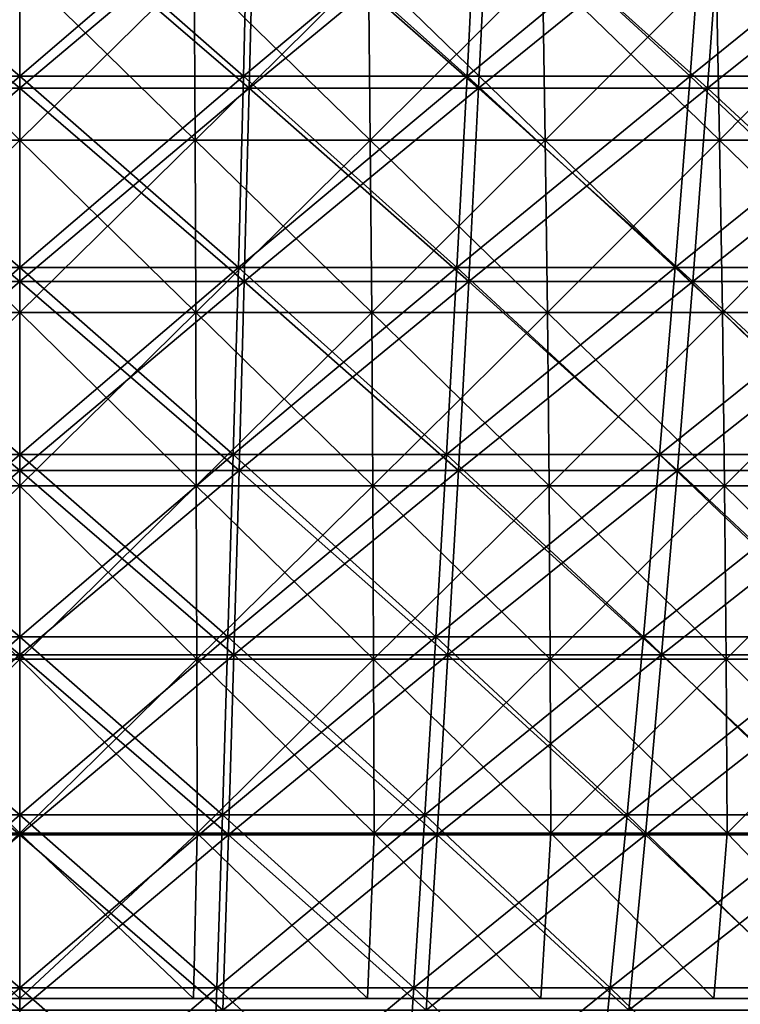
# Model space of a CAD drawing. Header units: millimetres. Extents: x -125 to 125, y -45 to 4025.
# Tile 580 of 656: x 0 to 9, y 3934 to 3947. Entities that reach past the tile are written whole.
import ezdxf

# ---------------------------------------------------------------- set-up
doc = ezdxf.new("R2010")
doc.units = ezdxf.units.MM
doc.header["$LTSCALE"] = 6.999206
for name, color, linetype in [('21', 7, 'CONTINUOUS'), ('22', 7, 'CONTINUOUS'), ('23', 7, 'CONTINUOUS'), ('24', 7, 'CONTINUOUS'), ('26', 7, 'CONTINUOUS'), ('27', 7, 'CONTINUOUS')]:
    doc.layers.add(name, color=color, linetype=linetype)

msp = doc.modelspace()

# ---------------------------------------------------------------- linework, layer by layer
at = {"layer": '21', "color": 7, "linetype": 'CONTINUOUS'}
for points in [[(-2.99, 3946.257, 97.034), (0, 3946.257, 97.08), (-3.052, 3948.828, 99.063), (-2.99, 3946.257, 97.034)], [(-3.052, 3948.828, 99.063), (0, 3946.257, 97.08), (0, 3948.828, 99.11), (-3.052, 3948.828, 99.063)], [(0, 3946.257, 97.08), (2.99, 3946.257, 97.034), (0, 3948.828, 99.11), (0, 3946.257, 97.08)], [(0, 3948.828, 99.11), (2.99, 3946.257, 97.034), (3.052, 3948.828, 99.063), (0, 3948.828, 99.11)], [(2.99, 3946.257, 97.034), (5.976, 3946.257, 96.896), (3.052, 3948.828, 99.063), (2.99, 3946.257, 97.034)], [(3.052, 3948.828, 99.063), (5.976, 3946.257, 96.896), (6.101, 3948.828, 98.922), (3.052, 3948.828, 99.063)], [(5.976, 3946.257, 96.896), (8.957, 3946.257, 96.666), (6.101, 3948.828, 98.922), (5.976, 3946.257, 96.896)], [(6.101, 3948.828, 98.922), (8.957, 3946.257, 96.666), (9.145, 3948.828, 98.687), (6.101, 3948.828, 98.922)], [(8.957, 3946.257, 96.666), (11.93, 3946.257, 96.344), (9.145, 3948.828, 98.687), (8.957, 3946.257, 96.666)], [(9.145, 3948.828, 98.687), (11.93, 3946.257, 96.344), (12.179, 3948.828, 98.359), (9.145, 3948.828, 98.687)], [(-2.925, 3943.739, 94.938), (0, 3943.739, 94.983), (-2.99, 3946.257, 97.034), (-2.925, 3943.739, 94.938)], [(-2.99, 3946.257, 97.034), (0, 3943.739, 94.983), (0, 3946.257, 97.08), (-2.99, 3946.257, 97.034)], [(0, 3943.739, 94.983), (2.925, 3943.739, 94.938), (0, 3946.257, 97.08), (0, 3943.739, 94.983)], [(0, 3946.257, 97.08), (2.925, 3943.739, 94.938), (2.99, 3946.257, 97.034), (0, 3946.257, 97.08)], [(2.925, 3943.739, 94.938), (5.847, 3943.739, 94.803), (2.99, 3946.257, 97.034), (2.925, 3943.739, 94.938)], [(2.99, 3946.257, 97.034), (5.847, 3943.739, 94.803), (5.976, 3946.257, 96.896), (2.99, 3946.257, 97.034)], [(5.847, 3943.739, 94.803), (8.764, 3943.739, 94.578), (5.976, 3946.257, 96.896), (5.847, 3943.739, 94.803)], [(5.976, 3946.257, 96.896), (8.764, 3943.739, 94.578), (8.957, 3946.257, 96.666), (5.976, 3946.257, 96.896)], [(8.764, 3943.739, 94.578), (11.672, 3943.739, 94.263), (8.957, 3946.257, 96.666), (8.764, 3943.739, 94.578)], [(8.957, 3946.257, 96.666), (11.672, 3943.739, 94.263), (11.93, 3946.257, 96.344), (8.957, 3946.257, 96.666)], [(-2.858, 3941.278, 92.776), (0, 3941.278, 92.82), (-2.925, 3943.739, 94.938), (-2.858, 3941.278, 92.776)], [(-2.925, 3943.739, 94.938), (0, 3941.278, 92.82), (0, 3943.739, 94.983), (-2.925, 3943.739, 94.938)], [(0, 3941.278, 92.82), (2.858, 3941.278, 92.776), (0, 3943.739, 94.983), (0, 3941.278, 92.82)], [(0, 3943.739, 94.983), (2.858, 3941.278, 92.776), (2.925, 3943.739, 94.938), (0, 3943.739, 94.983)], [(2.858, 3941.278, 92.776), (5.714, 3941.278, 92.644), (2.925, 3943.739, 94.938), (2.858, 3941.278, 92.776)], [(2.925, 3943.739, 94.938), (5.714, 3941.278, 92.644), (5.847, 3943.739, 94.803), (2.925, 3943.739, 94.938)], [(5.714, 3941.278, 92.644), (8.564, 3941.278, 92.424), (5.847, 3943.739, 94.803), (5.714, 3941.278, 92.644)], [(5.847, 3943.739, 94.803), (8.564, 3941.278, 92.424), (8.764, 3943.739, 94.578), (5.847, 3943.739, 94.803)], [(8.564, 3941.278, 92.424), (11.407, 3941.278, 92.117), (8.764, 3943.739, 94.578), (8.564, 3941.278, 92.424)], [(8.764, 3943.739, 94.578), (11.407, 3941.278, 92.117), (11.672, 3943.739, 94.263), (8.764, 3943.739, 94.578)], [(-2.79, 3938.874, 90.551), (0, 3938.874, 90.594), (-2.858, 3941.278, 92.776), (-2.79, 3938.874, 90.551)], [(-2.858, 3941.278, 92.776), (0, 3938.874, 90.594), (0, 3941.278, 92.82), (-2.858, 3941.278, 92.776)], [(0, 3938.874, 90.594), (2.79, 3938.874, 90.551), (0, 3941.278, 92.82), (0, 3938.874, 90.594)], [(0, 3941.278, 92.82), (2.79, 3938.874, 90.551), (2.858, 3941.278, 92.776), (0, 3941.278, 92.82)], [(2.79, 3938.874, 90.551), (5.577, 3938.874, 90.422), (2.858, 3941.278, 92.776), (2.79, 3938.874, 90.551)], [(2.858, 3941.278, 92.776), (5.577, 3938.874, 90.422), (5.714, 3941.278, 92.644), (2.858, 3941.278, 92.776)], [(5.577, 3938.874, 90.422), (8.359, 3938.874, 90.208), (5.714, 3941.278, 92.644), (5.577, 3938.874, 90.422)], [(5.714, 3941.278, 92.644), (8.359, 3938.874, 90.208), (8.564, 3941.278, 92.424), (5.714, 3941.278, 92.644)], [(8.359, 3938.874, 90.208), (11.133, 3938.874, 89.908), (8.564, 3941.278, 92.424), (8.359, 3938.874, 90.208)], [(8.564, 3941.278, 92.424), (11.133, 3938.874, 89.908), (11.407, 3941.278, 92.117), (8.564, 3941.278, 92.424)], [(-2.719, 3936.529, 88.264), (0, 3936.529, 88.306), (-2.79, 3938.874, 90.551), (-2.719, 3936.529, 88.264)], [(-2.79, 3938.874, 90.551), (0, 3936.529, 88.306), (0, 3938.874, 90.594), (-2.79, 3938.874, 90.551)], [(0, 3936.529, 88.306), (2.719, 3936.529, 88.264), (0, 3938.874, 90.594), (0, 3936.529, 88.306)], [(0, 3938.874, 90.594), (2.719, 3936.529, 88.264), (2.79, 3938.874, 90.551), (0, 3938.874, 90.594)], [(2.719, 3936.529, 88.264), (5.436, 3936.529, 88.138), (2.79, 3938.874, 90.551), (2.719, 3936.529, 88.264)], [(2.79, 3938.874, 90.551), (5.436, 3936.529, 88.138), (5.577, 3938.874, 90.422), (2.79, 3938.874, 90.551)], [(5.436, 3936.529, 88.138), (8.148, 3936.529, 87.929), (5.577, 3938.874, 90.422), (5.436, 3936.529, 88.138)], [(5.577, 3938.874, 90.422), (8.148, 3936.529, 87.929), (8.359, 3938.874, 90.208), (5.577, 3938.874, 90.422)], [(8.148, 3936.529, 87.929), (10.852, 3936.529, 87.636), (8.359, 3938.874, 90.208), (8.148, 3936.529, 87.929)], [(8.359, 3938.874, 90.208), (10.852, 3936.529, 87.636), (11.133, 3938.874, 89.908), (8.359, 3938.874, 90.208)], [(-2.647, 3934.245, 85.916), (0, 3934.245, 85.957), (-2.719, 3936.529, 88.264), (-2.647, 3934.245, 85.916)], [(-2.719, 3936.529, 88.264), (0, 3934.245, 85.957), (0, 3936.529, 88.306), (-2.719, 3936.529, 88.264)], [(0, 3934.245, 85.957), (2.647, 3934.245, 85.916), (0, 3936.529, 88.306), (0, 3934.245, 85.957)], [(0, 3936.529, 88.306), (2.647, 3934.245, 85.916), (2.719, 3936.529, 88.264), (0, 3936.529, 88.306)], [(2.647, 3934.245, 85.916), (5.292, 3934.245, 85.794), (2.719, 3936.529, 88.264), (2.647, 3934.245, 85.916)], [(2.719, 3936.529, 88.264), (5.292, 3934.245, 85.794), (5.436, 3936.529, 88.138), (2.719, 3936.529, 88.264)], [(5.292, 3934.245, 85.794), (7.931, 3934.245, 85.59), (5.436, 3936.529, 88.138), (5.292, 3934.245, 85.794)], [(5.436, 3936.529, 88.138), (7.931, 3934.245, 85.59), (8.148, 3936.529, 87.929), (5.436, 3936.529, 88.138)], [(7.931, 3934.245, 85.59), (10.563, 3934.245, 85.305), (8.148, 3936.529, 87.929), (7.931, 3934.245, 85.59)], [(8.148, 3936.529, 87.929), (10.563, 3934.245, 85.305), (10.852, 3936.529, 87.636), (8.148, 3936.529, 87.929)]]:
    msp.add_3dface(points, dxfattribs=at)
at = {"layer": '22', "color": 7, "linetype": 'CONTINUOUS'}
for points in [[(0, 3948.828, -99.11), (-2.99, 3946.257, -97.034), (-3.052, 3948.828, -99.063), (0, 3948.828, -99.11)], [(0, 3946.257, -97.08), (-2.99, 3946.257, -97.034), (0, 3948.828, -99.11), (0, 3946.257, -97.08)], [(2.99, 3946.257, -97.034), (0, 3946.257, -97.08), (3.052, 3948.828, -99.063), (2.99, 3946.257, -97.034)], [(3.052, 3948.828, -99.063), (0, 3946.257, -97.08), (0, 3948.828, -99.11), (3.052, 3948.828, -99.063)], [(5.976, 3946.257, -96.896), (2.99, 3946.257, -97.034), (6.101, 3948.828, -98.922), (5.976, 3946.257, -96.896)], [(6.101, 3948.828, -98.922), (2.99, 3946.257, -97.034), (3.052, 3948.828, -99.063), (6.101, 3948.828, -98.922)], [(8.957, 3946.257, -96.666), (5.976, 3946.257, -96.896), (9.145, 3948.828, -98.687), (8.957, 3946.257, -96.666)], [(9.145, 3948.828, -98.687), (5.976, 3946.257, -96.896), (6.101, 3948.828, -98.922), (9.145, 3948.828, -98.687)], [(11.93, 3946.257, -96.344), (8.957, 3946.257, -96.666), (12.179, 3948.828, -98.359), (11.93, 3946.257, -96.344)], [(12.179, 3948.828, -98.359), (8.957, 3946.257, -96.666), (9.145, 3948.828, -98.687), (12.179, 3948.828, -98.359)], [(0, 3946.257, -97.08), (-2.925, 3943.739, -94.938), (-2.99, 3946.257, -97.034), (0, 3946.257, -97.08)], [(0, 3943.739, -94.983), (-2.925, 3943.739, -94.938), (0, 3946.257, -97.08), (0, 3943.739, -94.983)], [(2.925, 3943.739, -94.938), (0, 3943.739, -94.983), (2.99, 3946.257, -97.034), (2.925, 3943.739, -94.938)], [(2.99, 3946.257, -97.034), (0, 3943.739, -94.983), (0, 3946.257, -97.08), (2.99, 3946.257, -97.034)], [(5.847, 3943.739, -94.803), (2.925, 3943.739, -94.938), (5.976, 3946.257, -96.896), (5.847, 3943.739, -94.803)], [(5.976, 3946.257, -96.896), (2.925, 3943.739, -94.938), (2.99, 3946.257, -97.034), (5.976, 3946.257, -96.896)], [(8.764, 3943.739, -94.578), (5.847, 3943.739, -94.803), (8.957, 3946.257, -96.666), (8.764, 3943.739, -94.578)], [(8.957, 3946.257, -96.666), (5.847, 3943.739, -94.803), (5.976, 3946.257, -96.896), (8.957, 3946.257, -96.666)], [(11.672, 3943.739, -94.263), (8.764, 3943.739, -94.578), (11.93, 3946.257, -96.344), (11.672, 3943.739, -94.263)], [(11.93, 3946.257, -96.344), (8.764, 3943.739, -94.578), (8.957, 3946.257, -96.666), (11.93, 3946.257, -96.344)], [(0, 3943.739, -94.983), (-2.858, 3941.278, -92.776), (-2.925, 3943.739, -94.938), (0, 3943.739, -94.983)], [(0, 3941.278, -92.82), (-2.858, 3941.278, -92.776), (0, 3943.739, -94.983), (0, 3941.278, -92.82)], [(2.858, 3941.278, -92.776), (0, 3941.278, -92.82), (2.925, 3943.739, -94.938), (2.858, 3941.278, -92.776)], [(2.925, 3943.739, -94.938), (0, 3941.278, -92.82), (0, 3943.739, -94.983), (2.925, 3943.739, -94.938)], [(5.714, 3941.278, -92.644), (2.858, 3941.278, -92.776), (5.847, 3943.739, -94.803), (5.714, 3941.278, -92.644)], [(5.847, 3943.739, -94.803), (2.858, 3941.278, -92.776), (2.925, 3943.739, -94.938), (5.847, 3943.739, -94.803)], [(8.564, 3941.278, -92.424), (5.714, 3941.278, -92.644), (8.764, 3943.739, -94.578), (8.564, 3941.278, -92.424)], [(8.764, 3943.739, -94.578), (5.714, 3941.278, -92.644), (5.847, 3943.739, -94.803), (8.764, 3943.739, -94.578)], [(11.407, 3941.278, -92.117), (8.564, 3941.278, -92.424), (11.672, 3943.739, -94.263), (11.407, 3941.278, -92.117)], [(11.672, 3943.739, -94.263), (8.564, 3941.278, -92.424), (8.764, 3943.739, -94.578), (11.672, 3943.739, -94.263)], [(0, 3941.278, -92.82), (-2.79, 3938.874, -90.551), (-2.858, 3941.278, -92.776), (0, 3941.278, -92.82)], [(0, 3938.874, -90.594), (-2.79, 3938.874, -90.551), (0, 3941.278, -92.82), (0, 3938.874, -90.594)], [(2.79, 3938.874, -90.551), (0, 3938.874, -90.594), (2.858, 3941.278, -92.776), (2.79, 3938.874, -90.551)], [(2.858, 3941.278, -92.776), (0, 3938.874, -90.594), (0, 3941.278, -92.82), (2.858, 3941.278, -92.776)], [(5.577, 3938.874, -90.422), (2.79, 3938.874, -90.551), (5.714, 3941.278, -92.644), (5.577, 3938.874, -90.422)], [(5.714, 3941.278, -92.644), (2.79, 3938.874, -90.551), (2.858, 3941.278, -92.776), (5.714, 3941.278, -92.644)], [(8.359, 3938.874, -90.208), (5.577, 3938.874, -90.422), (8.564, 3941.278, -92.424), (8.359, 3938.874, -90.208)], [(8.564, 3941.278, -92.424), (5.577, 3938.874, -90.422), (5.714, 3941.278, -92.644), (8.564, 3941.278, -92.424)], [(11.133, 3938.874, -89.908), (8.359, 3938.874, -90.208), (11.407, 3941.278, -92.117), (11.133, 3938.874, -89.908)], [(11.407, 3941.278, -92.117), (8.359, 3938.874, -90.208), (8.564, 3941.278, -92.424), (11.407, 3941.278, -92.117)], [(0, 3938.874, -90.594), (-2.719, 3936.529, -88.264), (-2.79, 3938.874, -90.551), (0, 3938.874, -90.594)], [(0, 3936.529, -88.306), (-2.719, 3936.529, -88.264), (0, 3938.874, -90.594), (0, 3936.529, -88.306)], [(2.719, 3936.529, -88.264), (0, 3936.529, -88.306), (2.79, 3938.874, -90.551), (2.719, 3936.529, -88.264)], [(2.79, 3938.874, -90.551), (0, 3936.529, -88.306), (0, 3938.874, -90.594), (2.79, 3938.874, -90.551)], [(5.436, 3936.529, -88.138), (2.719, 3936.529, -88.264), (5.577, 3938.874, -90.422), (5.436, 3936.529, -88.138)], [(5.577, 3938.874, -90.422), (2.719, 3936.529, -88.264), (2.79, 3938.874, -90.551), (5.577, 3938.874, -90.422)], [(8.148, 3936.529, -87.929), (5.436, 3936.529, -88.138), (8.359, 3938.874, -90.208), (8.148, 3936.529, -87.929)], [(8.359, 3938.874, -90.208), (5.436, 3936.529, -88.138), (5.577, 3938.874, -90.422), (8.359, 3938.874, -90.208)], [(10.852, 3936.529, -87.636), (8.148, 3936.529, -87.929), (11.133, 3938.874, -89.908), (10.852, 3936.529, -87.636)], [(11.133, 3938.874, -89.908), (8.148, 3936.529, -87.929), (8.359, 3938.874, -90.208), (11.133, 3938.874, -89.908)], [(0, 3936.529, -88.306), (-2.647, 3934.245, -85.916), (-2.719, 3936.529, -88.264), (0, 3936.529, -88.306)], [(0, 3934.245, -85.957), (-2.647, 3934.245, -85.916), (0, 3936.529, -88.306), (0, 3934.245, -85.957)], [(2.647, 3934.245, -85.916), (0, 3934.245, -85.957), (2.719, 3936.529, -88.264), (2.647, 3934.245, -85.916)], [(2.719, 3936.529, -88.264), (0, 3934.245, -85.957), (0, 3936.529, -88.306), (2.719, 3936.529, -88.264)], [(5.292, 3934.245, -85.794), (2.647, 3934.245, -85.916), (5.436, 3936.529, -88.138), (5.292, 3934.245, -85.794)], [(5.436, 3936.529, -88.138), (2.647, 3934.245, -85.916), (2.719, 3936.529, -88.264), (5.436, 3936.529, -88.138)], [(7.931, 3934.245, -85.59), (5.292, 3934.245, -85.794), (8.148, 3936.529, -87.929), (7.931, 3934.245, -85.59)], [(8.148, 3936.529, -87.929), (5.292, 3934.245, -85.794), (5.436, 3936.529, -88.138), (8.148, 3936.529, -87.929)], [(10.563, 3934.245, -85.305), (7.931, 3934.245, -85.59), (10.852, 3936.529, -87.636), (10.563, 3934.245, -85.305)], [(10.852, 3936.529, -87.636), (7.931, 3934.245, -85.59), (8.148, 3936.529, -87.929), (10.852, 3936.529, -87.636)]]:
    msp.add_3dface(points, dxfattribs=at)
at = {"layer": '23', "color": 7, "linetype": 'CONTINUOUS'}
for points in [[(-2.914, 3946.417, -94.579), (0, 3946.417, -94.624), (-2.977, 3948.967, -96.639), (-2.914, 3946.417, -94.579)], [(-2.977, 3948.967, -96.639), (0, 3946.417, -94.624), (0, 3948.967, -96.685), (-2.977, 3948.967, -96.639)], [(0, 3946.417, -94.624), (2.914, 3946.417, -94.579), (0, 3948.967, -96.685), (0, 3946.417, -94.624)], [(0, 3948.967, -96.685), (2.914, 3946.417, -94.579), (2.977, 3948.967, -96.639), (0, 3948.967, -96.685)], [(2.914, 3946.417, -94.579), (5.825, 3946.417, -94.444), (2.977, 3948.967, -96.639), (2.914, 3946.417, -94.579)], [(2.977, 3948.967, -96.639), (5.825, 3946.417, -94.444), (5.952, 3948.967, -96.501), (2.977, 3948.967, -96.639)], [(5.825, 3946.417, -94.444), (8.731, 3946.417, -94.22), (5.952, 3948.967, -96.501), (5.825, 3946.417, -94.444)], [(5.952, 3948.967, -96.501), (8.731, 3946.417, -94.22), (8.921, 3948.967, -96.272), (5.952, 3948.967, -96.501)], [(8.731, 3946.417, -94.22), (11.628, 3946.417, -93.907), (8.921, 3948.967, -96.272), (8.731, 3946.417, -94.22)], [(8.921, 3948.967, -96.272), (11.628, 3946.417, -93.907), (11.881, 3948.967, -95.952), (8.921, 3948.967, -96.272)], [(-2.848, 3943.923, -92.452), (0, 3943.923, -92.496), (-2.914, 3946.417, -94.579), (-2.848, 3943.923, -92.452)], [(-2.914, 3946.417, -94.579), (0, 3943.923, -92.496), (0, 3946.417, -94.624), (-2.914, 3946.417, -94.579)], [(0, 3943.923, -92.496), (2.848, 3943.923, -92.452), (0, 3946.417, -94.624), (0, 3943.923, -92.496)], [(0, 3946.417, -94.624), (2.848, 3943.923, -92.452), (2.914, 3946.417, -94.579), (0, 3946.417, -94.624)], [(2.848, 3943.923, -92.452), (5.694, 3943.923, -92.32), (2.914, 3946.417, -94.579), (2.848, 3943.923, -92.452)], [(2.914, 3946.417, -94.579), (5.694, 3943.923, -92.32), (5.825, 3946.417, -94.444), (2.914, 3946.417, -94.579)], [(5.694, 3943.923, -92.32), (8.534, 3943.923, -92.101), (5.825, 3946.417, -94.444), (5.694, 3943.923, -92.32)], [(5.825, 3946.417, -94.444), (8.534, 3943.923, -92.101), (8.731, 3946.417, -94.22), (5.825, 3946.417, -94.444)], [(8.534, 3943.923, -92.101), (11.367, 3943.923, -91.795), (8.731, 3946.417, -94.22), (8.534, 3943.923, -92.101)], [(8.731, 3946.417, -94.22), (11.367, 3943.923, -91.795), (11.628, 3946.417, -93.907), (8.731, 3946.417, -94.22)], [(-2.781, 3941.486, -90.259), (0, 3941.486, -90.302), (-2.848, 3943.923, -92.452), (-2.781, 3941.486, -90.259)], [(-2.848, 3943.923, -92.452), (0, 3941.486, -90.302), (0, 3943.923, -92.496), (-2.848, 3943.923, -92.452)], [(0, 3941.486, -90.302), (2.781, 3941.486, -90.259), (0, 3943.923, -92.496), (0, 3941.486, -90.302)], [(0, 3943.923, -92.496), (2.781, 3941.486, -90.259), (2.848, 3943.923, -92.452), (0, 3943.923, -92.496)], [(2.781, 3941.486, -90.259), (5.559, 3941.486, -90.13), (2.848, 3943.923, -92.452), (2.781, 3941.486, -90.259)], [(2.848, 3943.923, -92.452), (5.559, 3941.486, -90.13), (5.694, 3943.923, -92.32), (2.848, 3943.923, -92.452)], [(5.559, 3941.486, -90.13), (8.332, 3941.486, -89.917), (5.694, 3943.923, -92.32), (5.559, 3941.486, -90.13)], [(5.694, 3943.923, -92.32), (8.332, 3941.486, -89.917), (8.534, 3943.923, -92.101), (5.694, 3943.923, -92.32)], [(8.332, 3941.486, -89.917), (11.097, 3941.486, -89.617), (8.534, 3943.923, -92.101), (8.332, 3941.486, -89.917)], [(8.534, 3943.923, -92.101), (11.097, 3941.486, -89.617), (11.367, 3943.923, -91.795), (8.534, 3943.923, -92.101)], [(-2.711, 3939.109, -88.002), (0, 3939.109, -88.044), (-2.781, 3941.486, -90.259), (-2.711, 3939.109, -88.002)], [(-2.781, 3941.486, -90.259), (0, 3939.109, -88.044), (0, 3941.486, -90.302), (-2.781, 3941.486, -90.259)], [(0, 3939.109, -88.044), (2.711, 3939.109, -88.002), (0, 3941.486, -90.302), (0, 3939.109, -88.044)], [(0, 3941.486, -90.302), (2.711, 3939.109, -88.002), (2.781, 3941.486, -90.259), (0, 3941.486, -90.302)], [(2.711, 3939.109, -88.002), (5.42, 3939.109, -87.877), (2.781, 3941.486, -90.259), (2.711, 3939.109, -88.002)], [(2.781, 3941.486, -90.259), (5.42, 3939.109, -87.877), (5.559, 3941.486, -90.13), (2.781, 3941.486, -90.259)], [(5.42, 3939.109, -87.877), (8.124, 3939.109, -87.668), (5.559, 3941.486, -90.13), (5.42, 3939.109, -87.877)], [(5.559, 3941.486, -90.13), (8.124, 3939.109, -87.668), (8.332, 3941.486, -89.917), (5.559, 3941.486, -90.13)], [(8.124, 3939.109, -87.668), (10.82, 3939.109, -87.376), (8.332, 3941.486, -89.917), (8.124, 3939.109, -87.668)], [(8.332, 3941.486, -89.917), (10.82, 3939.109, -87.376), (11.097, 3941.486, -89.617), (8.332, 3941.486, -89.917)], [(-2.64, 3936.793, -85.682), (0, 3936.793, -85.723), (-2.711, 3939.109, -88.002), (-2.64, 3936.793, -85.682)], [(-2.711, 3939.109, -88.002), (0, 3936.793, -85.723), (0, 3939.109, -88.044), (-2.711, 3939.109, -88.002)], [(0, 3936.793, -85.723), (2.64, 3936.793, -85.682), (0, 3939.109, -88.044), (0, 3936.793, -85.723)], [(0, 3939.109, -88.044), (2.64, 3936.793, -85.682), (2.711, 3939.109, -88.002), (0, 3939.109, -88.044)], [(2.64, 3936.793, -85.682), (5.277, 3936.793, -85.56), (2.711, 3939.109, -88.002), (2.64, 3936.793, -85.682)], [(2.711, 3939.109, -88.002), (5.277, 3936.793, -85.56), (5.42, 3939.109, -87.877), (2.711, 3939.109, -88.002)], [(5.277, 3936.793, -85.56), (7.91, 3936.793, -85.357), (5.42, 3939.109, -87.877), (5.277, 3936.793, -85.56)], [(5.42, 3939.109, -87.877), (7.91, 3936.793, -85.357), (8.124, 3939.109, -87.668), (5.42, 3939.109, -87.877)], [(7.91, 3936.793, -85.357), (10.534, 3936.793, -85.073), (8.124, 3939.109, -87.668), (7.91, 3936.793, -85.357)], [(8.124, 3939.109, -87.668), (10.534, 3936.793, -85.073), (10.82, 3939.109, -87.376), (8.124, 3939.109, -87.668)], [(-2.567, 3934.539, -83.302), (0, 3934.539, -83.342), (-2.64, 3936.793, -85.682), (-2.567, 3934.539, -83.302)], [(-2.64, 3936.793, -85.682), (0, 3934.539, -83.342), (0, 3936.793, -85.723), (-2.64, 3936.793, -85.682)], [(0, 3934.539, -83.342), (2.567, 3934.539, -83.302), (0, 3936.793, -85.723), (0, 3934.539, -83.342)], [(0, 3936.793, -85.723), (2.567, 3934.539, -83.302), (2.64, 3936.793, -85.682), (0, 3936.793, -85.723)], [(2.567, 3934.539, -83.302), (5.131, 3934.539, -83.183), (2.64, 3936.793, -85.682), (2.567, 3934.539, -83.302)], [(2.64, 3936.793, -85.682), (5.131, 3934.539, -83.183), (5.277, 3936.793, -85.56), (2.64, 3936.793, -85.682)], [(5.131, 3934.539, -83.183), (7.69, 3934.539, -82.986), (5.277, 3936.793, -85.56), (5.131, 3934.539, -83.183)], [(5.277, 3936.793, -85.56), (7.69, 3934.539, -82.986), (7.91, 3936.793, -85.357), (5.277, 3936.793, -85.56)], [(7.69, 3934.539, -82.986), (10.242, 3934.539, -82.71), (7.91, 3936.793, -85.357), (7.69, 3934.539, -82.986)], [(7.91, 3936.793, -85.357), (10.242, 3934.539, -82.71), (10.534, 3936.793, -85.073), (7.91, 3936.793, -85.357)], [(-2.491, 3932.35, -80.862), (0, 3932.35, -80.901), (-2.567, 3934.539, -83.302), (-2.491, 3932.35, -80.862)], [(-2.567, 3934.539, -83.302), (0, 3932.35, -80.901), (0, 3934.539, -83.342), (-2.567, 3934.539, -83.302)], [(0, 3932.35, -80.901), (2.491, 3932.35, -80.862), (0, 3934.539, -83.342), (0, 3932.35, -80.901)], [(0, 3934.539, -83.342), (2.491, 3932.35, -80.862), (2.567, 3934.539, -83.302), (0, 3934.539, -83.342)], [(2.491, 3932.35, -80.862), (4.98, 3932.35, -80.747), (2.567, 3934.539, -83.302), (2.491, 3932.35, -80.862)], [(2.567, 3934.539, -83.302), (4.98, 3932.35, -80.747), (5.131, 3934.539, -83.183), (2.567, 3934.539, -83.302)], [(4.98, 3932.35, -80.747), (7.465, 3932.35, -80.556), (5.131, 3934.539, -83.183), (4.98, 3932.35, -80.747)], [(5.131, 3934.539, -83.183), (7.465, 3932.35, -80.556), (7.69, 3934.539, -82.986), (5.131, 3934.539, -83.183)], [(7.465, 3932.35, -80.556), (9.942, 3932.35, -80.288), (7.69, 3934.539, -82.986), (7.465, 3932.35, -80.556)], [(7.69, 3934.539, -82.986), (9.942, 3932.35, -80.288), (10.242, 3934.539, -82.71), (7.69, 3934.539, -82.986)]]:
    msp.add_3dface(points, dxfattribs=at)
at = {"layer": '24', "color": 7, "linetype": 'CONTINUOUS'}
for points in [[(0, 3948.967, 96.685), (-2.914, 3946.417, 94.579), (-2.977, 3948.967, 96.639), (0, 3948.967, 96.685)], [(0, 3946.417, 94.624), (-2.914, 3946.417, 94.579), (0, 3948.967, 96.685), (0, 3946.417, 94.624)], [(2.914, 3946.417, 94.579), (0, 3946.417, 94.624), (2.977, 3948.967, 96.639), (2.914, 3946.417, 94.579)], [(2.977, 3948.967, 96.639), (0, 3946.417, 94.624), (0, 3948.967, 96.685), (2.977, 3948.967, 96.639)], [(5.825, 3946.417, 94.444), (2.914, 3946.417, 94.579), (5.952, 3948.967, 96.501), (5.825, 3946.417, 94.444)], [(5.952, 3948.967, 96.501), (2.914, 3946.417, 94.579), (2.977, 3948.967, 96.639), (5.952, 3948.967, 96.501)], [(8.731, 3946.417, 94.22), (5.825, 3946.417, 94.444), (8.921, 3948.967, 96.272), (8.731, 3946.417, 94.22)], [(8.921, 3948.967, 96.272), (5.825, 3946.417, 94.444), (5.952, 3948.967, 96.501), (8.921, 3948.967, 96.272)], [(11.628, 3946.417, 93.907), (8.731, 3946.417, 94.22), (11.881, 3948.967, 95.952), (11.628, 3946.417, 93.907)], [(11.881, 3948.967, 95.952), (8.731, 3946.417, 94.22), (8.921, 3948.967, 96.272), (11.881, 3948.967, 95.952)], [(0, 3946.417, 94.624), (-2.848, 3943.923, 92.452), (-2.914, 3946.417, 94.579), (0, 3946.417, 94.624)], [(0, 3943.923, 92.496), (-2.848, 3943.923, 92.452), (0, 3946.417, 94.624), (0, 3943.923, 92.496)], [(2.848, 3943.923, 92.452), (0, 3943.923, 92.496), (2.914, 3946.417, 94.579), (2.848, 3943.923, 92.452)], [(2.914, 3946.417, 94.579), (0, 3943.923, 92.496), (0, 3946.417, 94.624), (2.914, 3946.417, 94.579)], [(5.694, 3943.923, 92.32), (2.848, 3943.923, 92.452), (5.825, 3946.417, 94.444), (5.694, 3943.923, 92.32)], [(5.825, 3946.417, 94.444), (2.848, 3943.923, 92.452), (2.914, 3946.417, 94.579), (5.825, 3946.417, 94.444)], [(8.534, 3943.923, 92.101), (5.694, 3943.923, 92.32), (8.731, 3946.417, 94.22), (8.534, 3943.923, 92.101)], [(8.731, 3946.417, 94.22), (5.694, 3943.923, 92.32), (5.825, 3946.417, 94.444), (8.731, 3946.417, 94.22)], [(11.367, 3943.923, 91.795), (8.534, 3943.923, 92.101), (11.628, 3946.417, 93.907), (11.367, 3943.923, 91.795)], [(11.628, 3946.417, 93.907), (8.534, 3943.923, 92.101), (8.731, 3946.417, 94.22), (11.628, 3946.417, 93.907)], [(0, 3943.923, 92.496), (-2.781, 3941.486, 90.259), (-2.848, 3943.923, 92.452), (0, 3943.923, 92.496)], [(0, 3941.486, 90.302), (-2.781, 3941.486, 90.259), (0, 3943.923, 92.496), (0, 3941.486, 90.302)], [(2.781, 3941.486, 90.259), (0, 3941.486, 90.302), (2.848, 3943.923, 92.452), (2.781, 3941.486, 90.259)], [(2.848, 3943.923, 92.452), (0, 3941.486, 90.302), (0, 3943.923, 92.496), (2.848, 3943.923, 92.452)], [(5.559, 3941.486, 90.13), (2.781, 3941.486, 90.259), (5.694, 3943.923, 92.32), (5.559, 3941.486, 90.13)], [(5.694, 3943.923, 92.32), (2.781, 3941.486, 90.259), (2.848, 3943.923, 92.452), (5.694, 3943.923, 92.32)], [(8.332, 3941.486, 89.917), (5.559, 3941.486, 90.13), (8.534, 3943.923, 92.101), (8.332, 3941.486, 89.917)], [(8.534, 3943.923, 92.101), (5.559, 3941.486, 90.13), (5.694, 3943.923, 92.32), (8.534, 3943.923, 92.101)], [(11.097, 3941.486, 89.617), (8.332, 3941.486, 89.917), (11.367, 3943.923, 91.795), (11.097, 3941.486, 89.617)], [(11.367, 3943.923, 91.795), (8.332, 3941.486, 89.917), (8.534, 3943.923, 92.101), (11.367, 3943.923, 91.795)], [(0, 3941.486, 90.302), (-2.711, 3939.109, 88.002), (-2.781, 3941.486, 90.259), (0, 3941.486, 90.302)], [(0, 3939.109, 88.044), (-2.711, 3939.109, 88.002), (0, 3941.486, 90.302), (0, 3939.109, 88.044)], [(2.711, 3939.109, 88.002), (0, 3939.109, 88.044), (2.781, 3941.486, 90.259), (2.711, 3939.109, 88.002)], [(2.781, 3941.486, 90.259), (0, 3939.109, 88.044), (0, 3941.486, 90.302), (2.781, 3941.486, 90.259)], [(5.42, 3939.109, 87.877), (2.711, 3939.109, 88.002), (5.559, 3941.486, 90.13), (5.42, 3939.109, 87.877)], [(5.559, 3941.486, 90.13), (2.711, 3939.109, 88.002), (2.781, 3941.486, 90.259), (5.559, 3941.486, 90.13)], [(8.124, 3939.109, 87.668), (5.42, 3939.109, 87.877), (8.332, 3941.486, 89.917), (8.124, 3939.109, 87.668)], [(8.332, 3941.486, 89.917), (5.42, 3939.109, 87.877), (5.559, 3941.486, 90.13), (8.332, 3941.486, 89.917)], [(10.82, 3939.109, 87.376), (8.124, 3939.109, 87.668), (11.097, 3941.486, 89.617), (10.82, 3939.109, 87.376)], [(11.097, 3941.486, 89.617), (8.124, 3939.109, 87.668), (8.332, 3941.486, 89.917), (11.097, 3941.486, 89.617)], [(0, 3939.109, 88.044), (-2.64, 3936.793, 85.682), (-2.711, 3939.109, 88.002), (0, 3939.109, 88.044)], [(0, 3936.793, 85.723), (-2.64, 3936.793, 85.682), (0, 3939.109, 88.044), (0, 3936.793, 85.723)], [(2.64, 3936.793, 85.682), (0, 3936.793, 85.723), (2.711, 3939.109, 88.002), (2.64, 3936.793, 85.682)], [(2.711, 3939.109, 88.002), (0, 3936.793, 85.723), (0, 3939.109, 88.044), (2.711, 3939.109, 88.002)], [(5.277, 3936.793, 85.56), (2.64, 3936.793, 85.682), (5.42, 3939.109, 87.877), (5.277, 3936.793, 85.56)], [(5.42, 3939.109, 87.877), (2.64, 3936.793, 85.682), (2.711, 3939.109, 88.002), (5.42, 3939.109, 87.877)], [(7.91, 3936.793, 85.357), (5.277, 3936.793, 85.56), (8.124, 3939.109, 87.668), (7.91, 3936.793, 85.357)], [(8.124, 3939.109, 87.668), (5.277, 3936.793, 85.56), (5.42, 3939.109, 87.877), (8.124, 3939.109, 87.668)], [(10.534, 3936.793, 85.073), (7.91, 3936.793, 85.357), (10.82, 3939.109, 87.376), (10.534, 3936.793, 85.073)], [(10.82, 3939.109, 87.376), (7.91, 3936.793, 85.357), (8.124, 3939.109, 87.668), (10.82, 3939.109, 87.376)], [(0, 3936.793, 85.723), (-2.567, 3934.539, 83.302), (-2.64, 3936.793, 85.682), (0, 3936.793, 85.723)], [(0, 3934.539, 83.342), (-2.567, 3934.539, 83.302), (0, 3936.793, 85.723), (0, 3934.539, 83.342)], [(2.567, 3934.539, 83.302), (0, 3934.539, 83.342), (2.64, 3936.793, 85.682), (2.567, 3934.539, 83.302)], [(2.64, 3936.793, 85.682), (0, 3934.539, 83.342), (0, 3936.793, 85.723), (2.64, 3936.793, 85.682)], [(5.131, 3934.539, 83.183), (2.567, 3934.539, 83.302), (5.277, 3936.793, 85.56), (5.131, 3934.539, 83.183)], [(5.277, 3936.793, 85.56), (2.567, 3934.539, 83.302), (2.64, 3936.793, 85.682), (5.277, 3936.793, 85.56)], [(7.69, 3934.539, 82.986), (5.131, 3934.539, 83.183), (7.91, 3936.793, 85.357), (7.69, 3934.539, 82.986)], [(7.91, 3936.793, 85.357), (5.131, 3934.539, 83.183), (5.277, 3936.793, 85.56), (7.91, 3936.793, 85.357)], [(10.242, 3934.539, 82.71), (7.69, 3934.539, 82.986), (10.534, 3936.793, 85.073), (10.242, 3934.539, 82.71)], [(10.534, 3936.793, 85.073), (7.69, 3934.539, 82.986), (7.91, 3936.793, 85.357), (10.534, 3936.793, 85.073)], [(0, 3934.539, 83.342), (-2.491, 3932.35, 80.862), (-2.567, 3934.539, 83.302), (0, 3934.539, 83.342)], [(0, 3932.35, 80.901), (-2.491, 3932.35, 80.862), (0, 3934.539, 83.342), (0, 3932.35, 80.901)], [(2.491, 3932.35, 80.862), (0, 3932.35, 80.901), (2.567, 3934.539, 83.302), (2.491, 3932.35, 80.862)], [(2.567, 3934.539, 83.302), (0, 3932.35, 80.901), (0, 3934.539, 83.342), (2.567, 3934.539, 83.302)], [(4.98, 3932.35, 80.747), (2.491, 3932.35, 80.862), (5.131, 3934.539, 83.183), (4.98, 3932.35, 80.747)], [(5.131, 3934.539, 83.183), (2.491, 3932.35, 80.862), (2.567, 3934.539, 83.302), (5.131, 3934.539, 83.183)], [(7.465, 3932.35, 80.556), (4.98, 3932.35, 80.747), (7.69, 3934.539, 82.986), (7.465, 3932.35, 80.556)], [(7.69, 3934.539, 82.986), (4.98, 3932.35, 80.747), (5.131, 3934.539, 83.183), (7.69, 3934.539, 82.986)], [(9.942, 3932.35, 80.288), (7.465, 3932.35, 80.556), (10.242, 3934.539, 82.71), (9.942, 3932.35, 80.288)], [(10.242, 3934.539, 82.71), (7.465, 3932.35, 80.556), (7.69, 3934.539, 82.986), (10.242, 3934.539, 82.71)]]:
    msp.add_3dface(points, dxfattribs=at)
at = {"layer": '26', "color": 7, "linetype": 'CONTINUOUS'}
for points in [[(-2.284, 3945.582, 74.127), (0, 3945.582, 74.162), (-2.272, 3947.819, 73.755), (-2.284, 3945.582, 74.127)], [(-2.272, 3947.819, 73.755), (0, 3945.582, 74.162), (0, 3947.819, 73.79), (-2.272, 3947.819, 73.755)], [(0, 3945.582, 74.162), (2.284, 3945.582, 74.127), (0, 3947.819, 73.79), (0, 3945.582, 74.162)], [(0, 3947.819, 73.79), (2.284, 3945.582, 74.127), (2.272, 3947.819, 73.755), (0, 3947.819, 73.79)], [(2.284, 3945.582, 74.127), (4.565, 3945.582, 74.021), (2.272, 3947.819, 73.755), (2.284, 3945.582, 74.127)], [(2.272, 3947.819, 73.755), (4.565, 3945.582, 74.021), (4.543, 3947.819, 73.65), (2.272, 3947.819, 73.755)], [(4.565, 3945.582, 74.021), (6.843, 3945.582, 73.845), (4.543, 3947.819, 73.65), (4.565, 3945.582, 74.021)], [(4.543, 3947.819, 73.65), (6.843, 3945.582, 73.845), (6.808, 3947.819, 73.475), (4.543, 3947.819, 73.65)], [(6.843, 3945.582, 73.845), (9.114, 3945.582, 73.6), (6.808, 3947.819, 73.475), (6.843, 3945.582, 73.845)], [(6.808, 3947.819, 73.475), (9.114, 3945.582, 73.6), (9.068, 3947.819, 73.231), (6.808, 3947.819, 73.475)], [(9.114, 3945.582, 73.6), (11.376, 3945.582, 73.284), (9.068, 3947.819, 73.231), (9.114, 3945.582, 73.6)], [(9.068, 3947.819, 73.231), (11.376, 3945.582, 73.284), (11.319, 3947.819, 72.917), (9.068, 3947.819, 73.231)], [(-2.293, 3943.335, 74.431), (0, 3943.335, 74.466), (-2.284, 3945.582, 74.127), (-2.293, 3943.335, 74.431)], [(-2.284, 3945.582, 74.127), (0, 3943.335, 74.466), (0, 3945.582, 74.162), (-2.284, 3945.582, 74.127)], [(0, 3943.335, 74.466), (2.293, 3943.335, 74.431), (0, 3945.582, 74.162), (0, 3943.335, 74.466)], [(0, 3945.582, 74.162), (2.293, 3943.335, 74.431), (2.284, 3945.582, 74.127), (0, 3945.582, 74.162)], [(2.293, 3943.335, 74.431), (4.584, 3943.335, 74.325), (2.284, 3945.582, 74.127), (2.293, 3943.335, 74.431)], [(2.284, 3945.582, 74.127), (4.584, 3943.335, 74.325), (4.565, 3945.582, 74.021), (2.284, 3945.582, 74.127)], [(4.584, 3943.335, 74.325), (6.871, 3943.335, 74.148), (4.565, 3945.582, 74.021), (4.584, 3943.335, 74.325)], [(4.565, 3945.582, 74.021), (6.871, 3943.335, 74.148), (6.843, 3945.582, 73.845), (4.565, 3945.582, 74.021)], [(6.871, 3943.335, 74.148), (9.151, 3943.335, 73.902), (6.843, 3945.582, 73.845), (6.871, 3943.335, 74.148)], [(6.843, 3945.582, 73.845), (9.151, 3943.335, 73.902), (9.114, 3945.582, 73.6), (6.843, 3945.582, 73.845)], [(9.151, 3943.335, 73.902), (11.422, 3943.335, 73.585), (9.114, 3945.582, 73.6), (9.151, 3943.335, 73.902)], [(9.114, 3945.582, 73.6), (11.422, 3943.335, 73.585), (11.376, 3945.582, 73.284), (9.114, 3945.582, 73.6)], [(-2.3, 3941.079, 74.667), (0, 3941.079, 74.702), (-2.293, 3943.335, 74.431), (-2.3, 3941.079, 74.667)], [(-2.293, 3943.335, 74.431), (0, 3941.079, 74.702), (0, 3943.335, 74.466), (-2.293, 3943.335, 74.431)], [(0, 3941.079, 74.702), (2.3, 3941.079, 74.667), (0, 3943.335, 74.466), (0, 3941.079, 74.702)], [(0, 3943.335, 74.466), (2.3, 3941.079, 74.667), (2.293, 3943.335, 74.431), (0, 3943.335, 74.466)], [(2.3, 3941.079, 74.667), (4.599, 3941.079, 74.56), (2.293, 3943.335, 74.431), (2.3, 3941.079, 74.667)], [(2.293, 3943.335, 74.431), (4.599, 3941.079, 74.56), (4.584, 3943.335, 74.325), (2.293, 3943.335, 74.431)], [(4.599, 3941.079, 74.56), (6.893, 3941.079, 74.383), (4.584, 3943.335, 74.325), (4.599, 3941.079, 74.56)], [(4.584, 3943.335, 74.325), (6.893, 3941.079, 74.383), (6.871, 3943.335, 74.148), (4.584, 3943.335, 74.325)], [(6.893, 3941.079, 74.383), (9.18, 3941.079, 74.136), (6.871, 3943.335, 74.148), (6.893, 3941.079, 74.383)], [(6.871, 3943.335, 74.148), (9.18, 3941.079, 74.136), (9.151, 3943.335, 73.902), (6.871, 3943.335, 74.148)], [(9.18, 3941.079, 74.136), (11.459, 3941.079, 73.818), (9.151, 3943.335, 73.902), (9.18, 3941.079, 74.136)], [(9.151, 3943.335, 73.902), (11.459, 3941.079, 73.818), (11.422, 3943.335, 73.585), (9.151, 3943.335, 73.902)], [(-2.306, 3938.818, 74.834), (0, 3938.818, 74.87), (-2.3, 3941.079, 74.667), (-2.306, 3938.818, 74.834)], [(-2.3, 3941.079, 74.667), (0, 3938.818, 74.87), (0, 3941.079, 74.702), (-2.3, 3941.079, 74.667)], [(0, 3938.818, 74.87), (2.306, 3938.818, 74.834), (0, 3941.079, 74.702), (0, 3938.818, 74.87)], [(0, 3941.079, 74.702), (2.306, 3938.818, 74.834), (2.3, 3941.079, 74.667), (0, 3941.079, 74.702)], [(2.306, 3938.818, 74.834), (4.609, 3938.818, 74.728), (2.3, 3941.079, 74.667), (2.306, 3938.818, 74.834)], [(2.3, 3941.079, 74.667), (4.609, 3938.818, 74.728), (4.599, 3941.079, 74.56), (2.3, 3941.079, 74.667)], [(4.609, 3938.818, 74.728), (6.908, 3938.818, 74.55), (4.599, 3941.079, 74.56), (4.609, 3938.818, 74.728)], [(4.599, 3941.079, 74.56), (6.908, 3938.818, 74.55), (6.893, 3941.079, 74.383), (4.599, 3941.079, 74.56)], [(6.908, 3938.818, 74.55), (9.201, 3938.818, 74.302), (6.893, 3941.079, 74.383), (6.908, 3938.818, 74.55)], [(6.893, 3941.079, 74.383), (9.201, 3938.818, 74.302), (9.18, 3941.079, 74.136), (6.893, 3941.079, 74.383)], [(9.201, 3938.818, 74.302), (11.484, 3938.818, 73.984), (9.18, 3941.079, 74.136), (9.201, 3938.818, 74.302)], [(9.18, 3941.079, 74.136), (11.484, 3938.818, 73.984), (11.459, 3941.079, 73.818), (9.18, 3941.079, 74.136)], [(-2.309, 3936.552, 74.934), (0, 3936.552, 74.969), (-2.306, 3938.818, 74.834), (-2.309, 3936.552, 74.934)], [(-2.306, 3938.818, 74.834), (0, 3936.552, 74.969), (0, 3938.818, 74.87), (-2.306, 3938.818, 74.834)], [(0, 3936.552, 74.969), (2.309, 3936.552, 74.934), (0, 3938.818, 74.87), (0, 3936.552, 74.969)], [(0, 3938.818, 74.87), (2.309, 3936.552, 74.934), (2.306, 3938.818, 74.834), (0, 3938.818, 74.87)], [(2.309, 3936.552, 74.934), (4.615, 3936.552, 74.827), (2.306, 3938.818, 74.834), (2.309, 3936.552, 74.934)], [(2.306, 3938.818, 74.834), (4.615, 3936.552, 74.827), (4.609, 3938.818, 74.728), (2.306, 3938.818, 74.834)], [(4.615, 3936.552, 74.827), (6.917, 3936.552, 74.649), (4.609, 3938.818, 74.728), (4.615, 3936.552, 74.827)], [(4.609, 3938.818, 74.728), (6.917, 3936.552, 74.649), (6.908, 3938.818, 74.55), (4.609, 3938.818, 74.728)], [(6.917, 3936.552, 74.649), (9.213, 3936.552, 74.401), (6.908, 3938.818, 74.55), (6.917, 3936.552, 74.649)], [(6.908, 3938.818, 74.55), (9.213, 3936.552, 74.401), (9.201, 3938.818, 74.302), (6.908, 3938.818, 74.55)], [(9.213, 3936.552, 74.401), (11.5, 3936.552, 74.082), (9.201, 3938.818, 74.302), (9.213, 3936.552, 74.401)], [(9.201, 3938.818, 74.302), (11.5, 3936.552, 74.082), (11.484, 3938.818, 73.984), (9.201, 3938.818, 74.302)], [(-2.265, 3934.4, 74.966), (0, 3934.4, 75), (-2.309, 3936.552, 74.934), (-2.265, 3934.4, 74.966)], [(-2.309, 3936.552, 74.934), (0, 3934.4, 75), (0, 3936.552, 74.969), (-2.309, 3936.552, 74.934)], [(0, 3934.4, 75), (2.265, 3934.4, 74.966), (0, 3936.552, 74.969), (0, 3934.4, 75)], [(0, 3936.552, 74.969), (2.265, 3934.4, 74.966), (2.309, 3936.552, 74.934), (0, 3936.552, 74.969)], [(2.265, 3934.4, 74.966), (4.528, 3934.4, 74.863), (2.309, 3936.552, 74.934), (2.265, 3934.4, 74.966)], [(2.309, 3936.552, 74.934), (4.528, 3934.4, 74.863), (4.615, 3936.552, 74.827), (2.309, 3936.552, 74.934)], [(4.528, 3934.4, 74.863), (6.787, 3934.4, 74.692), (4.615, 3936.552, 74.827), (4.528, 3934.4, 74.863)], [(4.615, 3936.552, 74.827), (6.787, 3934.4, 74.692), (6.917, 3936.552, 74.649), (4.615, 3936.552, 74.827)], [(6.787, 3934.4, 74.692), (9.04, 3934.4, 74.453), (6.917, 3936.552, 74.649), (6.787, 3934.4, 74.692)], [(6.917, 3936.552, 74.649), (9.04, 3934.4, 74.453), (9.213, 3936.552, 74.401), (6.917, 3936.552, 74.649)], [(9.04, 3934.4, 74.453), (11.285, 3934.4, 74.146), (9.213, 3936.552, 74.401), (9.04, 3934.4, 74.453)], [(9.213, 3936.552, 74.401), (11.285, 3934.4, 74.146), (11.5, 3936.552, 74.082), (9.213, 3936.552, 74.401)]]:
    msp.add_3dface(points, dxfattribs=at)
at = {"layer": '27', "color": 7, "linetype": 'CONTINUOUS'}
for points in [[(0, 3945.582, -74.162), (-2.284, 3945.582, -74.127), (0, 3947.819, -73.79), (0, 3945.582, -74.162)], [(0, 3947.819, -73.79), (-2.284, 3945.582, -74.127), (-2.272, 3947.819, -73.755), (0, 3947.819, -73.79)], [(2.284, 3945.582, -74.127), (0, 3945.582, -74.162), (2.272, 3947.819, -73.755), (2.284, 3945.582, -74.127)], [(2.272, 3947.819, -73.755), (0, 3945.582, -74.162), (0, 3947.819, -73.79), (2.272, 3947.819, -73.755)], [(4.543, 3947.819, -73.65), (2.284, 3945.582, -74.127), (2.272, 3947.819, -73.755), (4.543, 3947.819, -73.65)], [(4.565, 3945.582, -74.021), (2.284, 3945.582, -74.127), (4.543, 3947.819, -73.65), (4.565, 3945.582, -74.021)], [(6.808, 3947.819, -73.475), (4.565, 3945.582, -74.021), (4.543, 3947.819, -73.65), (6.808, 3947.819, -73.475)], [(6.843, 3945.582, -73.845), (4.565, 3945.582, -74.021), (6.808, 3947.819, -73.475), (6.843, 3945.582, -73.845)], [(9.068, 3947.819, -73.231), (6.843, 3945.582, -73.845), (6.808, 3947.819, -73.475), (9.068, 3947.819, -73.231)], [(9.114, 3945.582, -73.6), (6.843, 3945.582, -73.845), (9.068, 3947.819, -73.231), (9.114, 3945.582, -73.6)], [(11.319, 3947.819, -72.917), (9.114, 3945.582, -73.6), (9.068, 3947.819, -73.231), (11.319, 3947.819, -72.917)], [(11.376, 3945.582, -73.284), (9.114, 3945.582, -73.6), (11.319, 3947.819, -72.917), (11.376, 3945.582, -73.284)], [(0, 3943.335, -74.466), (-2.293, 3943.335, -74.431), (0, 3945.582, -74.162), (0, 3943.335, -74.466)], [(0, 3945.582, -74.162), (-2.293, 3943.335, -74.431), (-2.284, 3945.582, -74.127), (0, 3945.582, -74.162)], [(2.293, 3943.335, -74.431), (0, 3943.335, -74.466), (2.284, 3945.582, -74.127), (2.293, 3943.335, -74.431)], [(2.284, 3945.582, -74.127), (0, 3943.335, -74.466), (0, 3945.582, -74.162), (2.284, 3945.582, -74.127)], [(4.565, 3945.582, -74.021), (2.293, 3943.335, -74.431), (2.284, 3945.582, -74.127), (4.565, 3945.582, -74.021)], [(4.584, 3943.335, -74.325), (2.293, 3943.335, -74.431), (4.565, 3945.582, -74.021), (4.584, 3943.335, -74.325)], [(6.843, 3945.582, -73.845), (4.584, 3943.335, -74.325), (4.565, 3945.582, -74.021), (6.843, 3945.582, -73.845)], [(6.871, 3943.335, -74.148), (4.584, 3943.335, -74.325), (6.843, 3945.582, -73.845), (6.871, 3943.335, -74.148)], [(9.114, 3945.582, -73.6), (6.871, 3943.335, -74.148), (6.843, 3945.582, -73.845), (9.114, 3945.582, -73.6)], [(9.151, 3943.335, -73.902), (6.871, 3943.335, -74.148), (9.114, 3945.582, -73.6), (9.151, 3943.335, -73.902)], [(11.376, 3945.582, -73.284), (9.151, 3943.335, -73.902), (9.114, 3945.582, -73.6), (11.376, 3945.582, -73.284)], [(11.422, 3943.335, -73.585), (9.151, 3943.335, -73.902), (11.376, 3945.582, -73.284), (11.422, 3943.335, -73.585)], [(0, 3941.079, -74.702), (-2.3, 3941.079, -74.667), (0, 3943.335, -74.466), (0, 3941.079, -74.702)], [(0, 3943.335, -74.466), (-2.3, 3941.079, -74.667), (-2.293, 3943.335, -74.431), (0, 3943.335, -74.466)], [(2.3, 3941.079, -74.667), (0, 3941.079, -74.702), (2.293, 3943.335, -74.431), (2.3, 3941.079, -74.667)], [(2.293, 3943.335, -74.431), (0, 3941.079, -74.702), (0, 3943.335, -74.466), (2.293, 3943.335, -74.431)], [(4.584, 3943.335, -74.325), (2.3, 3941.079, -74.667), (2.293, 3943.335, -74.431), (4.584, 3943.335, -74.325)], [(4.599, 3941.079, -74.56), (2.3, 3941.079, -74.667), (4.584, 3943.335, -74.325), (4.599, 3941.079, -74.56)], [(6.871, 3943.335, -74.148), (4.599, 3941.079, -74.56), (4.584, 3943.335, -74.325), (6.871, 3943.335, -74.148)], [(6.893, 3941.079, -74.383), (4.599, 3941.079, -74.56), (6.871, 3943.335, -74.148), (6.893, 3941.079, -74.383)], [(9.151, 3943.335, -73.902), (6.893, 3941.079, -74.383), (6.871, 3943.335, -74.148), (9.151, 3943.335, -73.902)], [(9.18, 3941.079, -74.136), (6.893, 3941.079, -74.383), (9.151, 3943.335, -73.902), (9.18, 3941.079, -74.136)], [(11.422, 3943.335, -73.585), (9.18, 3941.079, -74.136), (9.151, 3943.335, -73.902), (11.422, 3943.335, -73.585)], [(11.459, 3941.079, -73.818), (9.18, 3941.079, -74.136), (11.422, 3943.335, -73.585), (11.459, 3941.079, -73.818)], [(0, 3938.818, -74.87), (-2.306, 3938.818, -74.834), (0, 3941.079, -74.702), (0, 3938.818, -74.87)], [(0, 3941.079, -74.702), (-2.306, 3938.818, -74.834), (-2.3, 3941.079, -74.667), (0, 3941.079, -74.702)], [(2.306, 3938.818, -74.834), (0, 3938.818, -74.87), (2.3, 3941.079, -74.667), (2.306, 3938.818, -74.834)], [(2.3, 3941.079, -74.667), (0, 3938.818, -74.87), (0, 3941.079, -74.702), (2.3, 3941.079, -74.667)], [(4.599, 3941.079, -74.56), (2.306, 3938.818, -74.834), (2.3, 3941.079, -74.667), (4.599, 3941.079, -74.56)], [(4.609, 3938.818, -74.728), (2.306, 3938.818, -74.834), (4.599, 3941.079, -74.56), (4.609, 3938.818, -74.728)], [(6.893, 3941.079, -74.383), (4.609, 3938.818, -74.728), (4.599, 3941.079, -74.56), (6.893, 3941.079, -74.383)], [(6.908, 3938.818, -74.55), (4.609, 3938.818, -74.728), (6.893, 3941.079, -74.383), (6.908, 3938.818, -74.55)], [(9.18, 3941.079, -74.136), (6.908, 3938.818, -74.55), (6.893, 3941.079, -74.383), (9.18, 3941.079, -74.136)], [(9.201, 3938.818, -74.302), (6.908, 3938.818, -74.55), (9.18, 3941.079, -74.136), (9.201, 3938.818, -74.302)], [(11.459, 3941.079, -73.818), (9.201, 3938.818, -74.302), (9.18, 3941.079, -74.136), (11.459, 3941.079, -73.818)], [(11.484, 3938.818, -73.984), (9.201, 3938.818, -74.302), (11.459, 3941.079, -73.818), (11.484, 3938.818, -73.984)], [(0, 3936.552, -74.969), (-2.309, 3936.552, -74.934), (0, 3938.818, -74.87), (0, 3936.552, -74.969)], [(0, 3938.818, -74.87), (-2.309, 3936.552, -74.934), (-2.306, 3938.818, -74.834), (0, 3938.818, -74.87)], [(2.309, 3936.552, -74.934), (0, 3936.552, -74.969), (2.306, 3938.818, -74.834), (2.309, 3936.552, -74.934)], [(2.306, 3938.818, -74.834), (0, 3936.552, -74.969), (0, 3938.818, -74.87), (2.306, 3938.818, -74.834)], [(4.609, 3938.818, -74.728), (2.309, 3936.552, -74.934), (2.306, 3938.818, -74.834), (4.609, 3938.818, -74.728)], [(4.615, 3936.552, -74.827), (2.309, 3936.552, -74.934), (4.609, 3938.818, -74.728), (4.615, 3936.552, -74.827)], [(6.908, 3938.818, -74.55), (4.615, 3936.552, -74.827), (4.609, 3938.818, -74.728), (6.908, 3938.818, -74.55)], [(6.917, 3936.552, -74.649), (4.615, 3936.552, -74.827), (6.908, 3938.818, -74.55), (6.917, 3936.552, -74.649)], [(9.201, 3938.818, -74.302), (6.917, 3936.552, -74.649), (6.908, 3938.818, -74.55), (9.201, 3938.818, -74.302)], [(9.213, 3936.552, -74.401), (6.917, 3936.552, -74.649), (9.201, 3938.818, -74.302), (9.213, 3936.552, -74.401)], [(11.484, 3938.818, -73.984), (9.213, 3936.552, -74.401), (9.201, 3938.818, -74.302), (11.484, 3938.818, -73.984)], [(11.5, 3936.552, -74.082), (9.213, 3936.552, -74.401), (11.484, 3938.818, -73.984), (11.5, 3936.552, -74.082)], [(-2.309, 3936.552, -74.934), (0, 3936.552, -74.969), (-2.265, 3934.4, -74.966), (-2.309, 3936.552, -74.934)], [(-2.265, 3934.4, -74.966), (0, 3936.552, -74.969), (0, 3934.4, -75), (-2.265, 3934.4, -74.966)], [(0, 3936.552, -74.969), (2.309, 3936.552, -74.934), (0, 3934.4, -75), (0, 3936.552, -74.969)], [(0, 3934.4, -75), (2.309, 3936.552, -74.934), (2.265, 3934.4, -74.966), (0, 3934.4, -75)], [(2.265, 3934.4, -74.966), (2.309, 3936.552, -74.934), (4.528, 3934.4, -74.863), (2.265, 3934.4, -74.966)], [(2.309, 3936.552, -74.934), (4.615, 3936.552, -74.827), (4.528, 3934.4, -74.863), (2.309, 3936.552, -74.934)], [(4.528, 3934.4, -74.863), (4.615, 3936.552, -74.827), (6.787, 3934.4, -74.692), (4.528, 3934.4, -74.863)], [(4.615, 3936.552, -74.827), (6.917, 3936.552, -74.649), (6.787, 3934.4, -74.692), (4.615, 3936.552, -74.827)], [(6.787, 3934.4, -74.692), (6.917, 3936.552, -74.649), (9.04, 3934.4, -74.453), (6.787, 3934.4, -74.692)], [(6.917, 3936.552, -74.649), (9.213, 3936.552, -74.401), (9.04, 3934.4, -74.453), (6.917, 3936.552, -74.649)], [(9.04, 3934.4, -74.453), (9.213, 3936.552, -74.401), (11.285, 3934.4, -74.146), (9.04, 3934.4, -74.453)], [(9.213, 3936.552, -74.401), (11.5, 3936.552, -74.082), (11.285, 3934.4, -74.146), (9.213, 3936.552, -74.401)]]:
    msp.add_3dface(points, dxfattribs=at)

doc.saveas('drawing.dxf')
